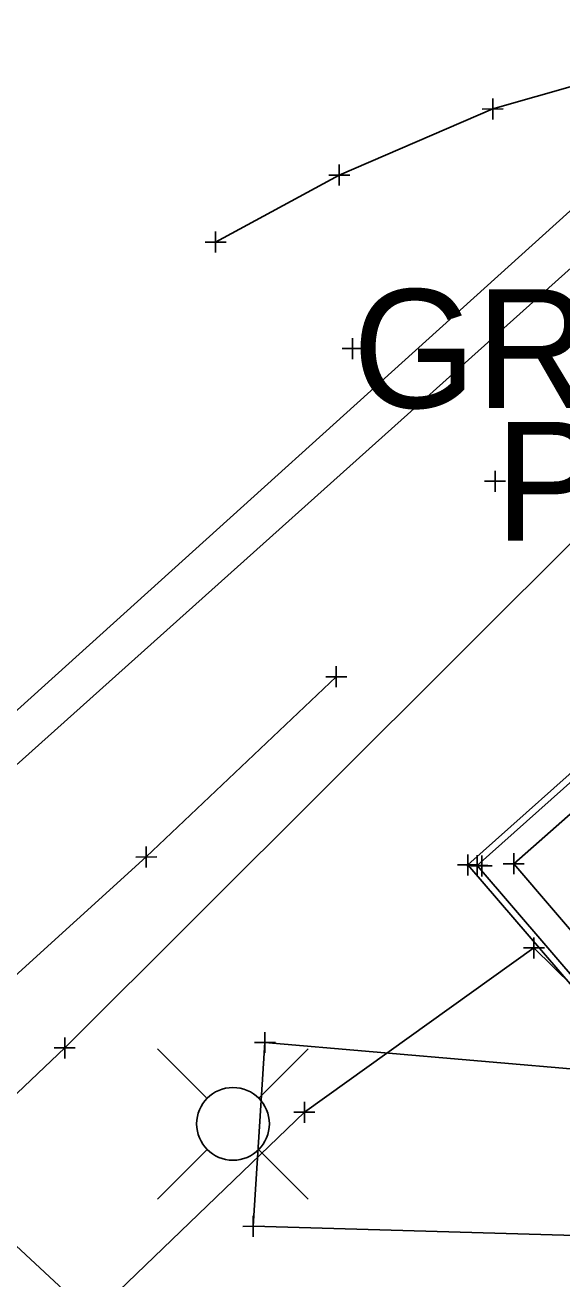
# Model space of a CAD drawing. Extents: x -1 to 1157254, y -1 to 2021979.
# Drawn here: x 1147450.2 to 1147482.8, y 2017307.3 to 2017383.4 of the extents above; entities that cross this region are included whole.
import ezdxf

# ---------------------------------------------------------------- set-up
doc = ezdxf.new("R2010")
doc.units = 0
for name, color, linetype in [('S_BUILDING_ANNOT', 7, 'Continuous'), ('S_CAL_CORNER_ANNOT', 7, 'Continuous'), ('S_CATCH_BASIN', 7, 'Continuous'), ('S_CTL_TABLE', 7, 'Continuous'), ('S_DROP_INLET', 7, 'Continuous'), ('S_EDGE_BITUMINOUS_ANNOT', 7, 'Continuous'), ('S_EDGE_PAVEMENT', 7, 'Continuous'), ('S_EDGE_PAVEMENT_ANNOT', 7, 'Continuous'), ('S_ENV_CONSTRAINT', 7, 'Continuous'), ('S_FENCE', 7, 'Continuous'), ('S_GATE', 7, 'Continuous')]:
    doc.layers.add(name, color=color, linetype=linetype)

msp = doc.modelspace()

# ---------------------------------------------------------------- linework, layer by layer
at = {"layer": 'S_BUILDING_ANNOT'}
for p, q in [((1147478.602, 2017377.708), (1147478.599, 2017378.98)), ((1147477.964, 2017378.342), (1147479.237, 2017378.345)), ((1147478.6, 2017378.344), (1147478.6, 2017378.344)), ((1147469.293, 2017373.693), (1147469.291, 2017374.966)), ((1147468.656, 2017374.328), (1147469.928, 2017374.331)), ((1147469.292, 2017374.33), (1147469.292, 2017374.33)), ((1147461.789, 2017369.628), (1147461.786, 2017370.901)), ((1147461.151, 2017370.263), (1147462.424, 2017370.266)), ((1147461.788, 2017370.264), (1147461.788, 2017370.264)), ((1147470.101, 2017363.162), (1147470.099, 2017364.434)), ((1147469.464, 2017363.797), (1147470.736, 2017363.8)), ((1147470.1, 2017363.798), (1147470.1, 2017363.798)), ((1147478.74, 2017355.114), (1147478.737, 2017356.386)), ((1147478.102, 2017355.749), (1147479.375, 2017355.751)), ((1147478.738, 2017355.75), (1147478.738, 2017355.75)), ((1147477.098, 2017331.82), (1147477.095, 2017333.092)), ((1147477.657, 2017331.782), (1147477.654, 2017333.054)), ((1147479.876, 2017331.894), (1147479.873, 2017333.166)), ((1147476.46, 2017332.455), (1147477.733, 2017332.457)), ((1147477.019, 2017332.417), (1147478.292, 2017332.419)), ((1147477.096, 2017332.456), (1147477.096, 2017332.456)), ((1147477.655, 2017332.418), (1147477.655, 2017332.418)), ((1147479.238, 2017332.529), (1147480.511, 2017332.531)), ((1147479.874, 2017332.53), (1147479.874, 2017332.53)), ((1147464.783, 2017321.041), (1147464.78, 2017322.314)), ((1147452.006, 2017321.349), (1147453.279, 2017321.352)), ((1147452.644, 2017320.714), (1147452.641, 2017321.987)), ((1147452.642, 2017321.351), (1147452.642, 2017321.351)), ((1147464.146, 2017321.676), (1147465.418, 2017321.679)), ((1147464.782, 2017321.678), (1147464.782, 2017321.678)), ((1147464.072, 2017309.883), (1147464.069, 2017311.155)), ((1147463.435, 2017310.518), (1147464.707, 2017310.521)), ((1147464.071, 2017310.519), (1147464.071, 2017310.519))]:
    msp.add_line(p, q, dxfattribs=at)
at = {"layer": 'S_CAL_CORNER_ANNOT'}
msp.add_lwpolyline([(1148176.106, 2017926.044), (1148136.135, 2017895.283), (1148103.217, 2017868.951), (1148054.86, 2017832.593), (1147994.132, 2017784.964), (1147955.313, 2017755.813), (1147823.063, 2017654.265), (1147729.592, 2017581.352), (1147643.019, 2017515.607), (1147594.541, 2017475.046), (1147501.206, 2017388.346), (1147435.286, 2017328.794), (1147395.528, 2017293.456), (1147348.748, 2017254.127), (1147258.659, 2017171.573), (1147166.985, 2017089.787), (1147151.244, 2017076.13), (1147027.412, 2016982.557), (1146975.56, 2016939.412), (1146851.179, 2016835.149), (1146821.227, 2016867.045), (1146788.362, 2016903.205)], dxfattribs=at)
at = {"layer": 'S_CATCH_BASIN'}
for p, q in [((1147461.247, 2017318.32), (1147458.265, 2017321.303)), ((1147464.423, 2017318.32), (1147467.406, 2017321.303)), ((1147461.247, 2017315.144), (1147458.265, 2017312.161)), ((1147464.423, 2017315.144), (1147467.406, 2017312.161))]:
    msp.add_line(p, q, dxfattribs=at)
msp.add_circle((1147462.844, 2017316.74), 2.207, dxfattribs=at)
at = {"layer": 'S_CTL_TABLE'}
for p, q in [((1147469.109, 2017343.24), (1147469.107, 2017344.513)), ((1147468.472, 2017343.875), (1147469.744, 2017343.878)), ((1147469.108, 2017343.876), (1147469.108, 2017343.876)), ((1147457.581, 2017332.303), (1147457.578, 2017333.575)), ((1147456.943, 2017332.938), (1147458.216, 2017332.94)), ((1147457.579, 2017332.939), (1147457.579, 2017332.939)), ((1147477.937, 2017331.764), (1147477.934, 2017333.036)), ((1147477.299, 2017332.399), (1147478.572, 2017332.401)), ((1147477.935, 2017332.4), (1147477.935, 2017332.4)), ((1147480.459, 2017327.419), (1147481.732, 2017327.422)), ((1147481.097, 2017326.785), (1147481.094, 2017328.057)), ((1147481.095, 2017327.421), (1147481.095, 2017327.421)), ((1147467.175, 2017316.81), (1147467.173, 2017318.083)), ((1147466.538, 2017317.445), (1147467.81, 2017317.448)), ((1147467.174, 2017317.446), (1147467.174, 2017317.446))]:
    msp.add_line(p, q, dxfattribs=at)
at = {"layer": 'S_DROP_INLET'}
msp.add_lwpolyline([(1148195.528, 2017935.768), (1148138.819, 2017892.989), (1148034.426, 2017809.592), (1147909.475, 2017714.316), (1147828.883, 2017654.708), (1147681.29, 2017538.62), (1147545.027, 2017424.01), (1147436.651, 2017326.836), (1147356.287, 2017257.736), (1147237.669, 2017148.836), (1147152.37, 2017082.268), (1147079.411, 2017020.236), (1146950.459, 2016911.581), (1146849.377, 2016826.65), (1146763.176, 2016745.201), (1146663.113, 2016665.755), (1146626.022, 2016634.68), (1146520.536, 2016557.464), (1146484.38, 2016531.034)], dxfattribs=at)
at = {"layer": 'S_EDGE_BITUMINOUS_ANNOT'}
msp.add_lwpolyline([(1147469.108, 2017343.876), (1147457.579, 2017332.939), (1147440.728, 2017317.652), (1147454.303, 2017305.05), (1147467.174, 2017317.446), (1147481.095, 2017327.421), (1147497.604, 2017311.181), (1147487.306, 2017298.305), (1147470.601, 2017284.096)], dxfattribs=at)
at = {"layer": 'S_EDGE_PAVEMENT'}
for points in [[(1147488.121, 2017319.604), (1147477.096, 2017332.456), (1147494.59, 2017348.079), (1147518.154, 2017369.153), (1147528.217, 2017358.123), (1147529.759, 2017357.43), (1147530.898, 2017357.303), (1147531.886, 2017358.084), (1147532.569, 2017359.426), (1147532.585, 2017360.199), (1147532.19, 2017360.856), (1147530.157, 2017363.568), (1147525.461, 2017367.835), (1147519.592, 2017371.921), (1147515.225, 2017374.207), (1147508.26, 2017376.99), (1147501.167, 2017378.578), (1147494.528, 2017379.192), (1147490.553, 2017378.989), (1147486.871, 2017378.612)], [(1147488.425, 2017319.865), (1147477.655, 2017332.418), (1147494.857, 2017347.781), (1147518.126, 2017368.591), (1147527.978, 2017357.792), (1147529.652, 2017357.04), (1147531.017, 2017356.888), (1147532.203, 2017357.824), (1147532.967, 2017359.326), (1147532.987, 2017360.306), (1147532.523, 2017361.08), (1147530.455, 2017363.839), (1147525.711, 2017368.148), (1147519.8, 2017372.263), (1147515.392, 2017374.571), (1147508.379, 2017377.373), (1147501.229, 2017378.973), (1147494.536, 2017379.593), (1147490.523, 2017379.388), (1147486.83, 2017379.01)]]:
    msp.add_lwpolyline(points, dxfattribs=at)
at = {"layer": 'S_EDGE_PAVEMENT_ANNOT'}
msp.add_lwpolyline([(1147488.078, 2017307.557), (1147484.311, 2017309.95), (1147464.071, 2017310.519), (1147464.782, 2017321.678), (1147484.488, 2017319.977), (1147488.737, 2017319.257), (1147489.86, 2017320.852), (1147479.874, 2017332.53), (1147496.135, 2017346.866), (1147517.994, 2017366.523), (1147527.177, 2017356.445), (1147529.844, 2017354.912), (1147531.842, 2017355.395), (1147533.994, 2017356.828), (1147534.879, 2017358.599), (1147534.332, 2017361.024), (1147533.868, 2017362.126)], dxfattribs=at)
at = {"layer": 'S_ENV_CONSTRAINT'}
msp.add_lwpolyline([(1147533.835, 2017362.075), (1147531.51, 2017364.92), (1147526.526, 2017369.28), (1147520.818, 2017373.41), (1147516.12, 2017375.968), (1147508.656, 2017378.792), (1147501.731, 2017380.59), (1147494.633, 2017381.031), (1147490.558, 2017381.027), (1147486.344, 2017380.555), (1147478.6, 2017378.344), (1147469.292, 2017374.33), (1147461.788, 2017370.264)], dxfattribs=at)
at = {"layer": 'S_FENCE'}
msp.add_lwpolyline([(1148182.052, 2017918.064), (1148146.031, 2017882.736), (1148036.878, 2017800.655), (1147915.132, 2017710.899), (1147841.973, 2017653.39), (1147689.753, 2017529.104), (1147550.851, 2017419.327), (1147452.642, 2017321.351), (1147370.713, 2017243.519), (1147258.326, 2017138.296), (1147166.15, 2017078.021), (1147070.177, 2016992.832), (1146962.813, 2016905.873), (1146854.859, 2016827.911), (1146747.328, 2016742.807), (1146665.816, 2016680.994), (1146623.062, 2016638.597), (1146514.264, 2016556.707), (1146391.385, 2016471.398), (1146322.085, 2016427.508), (1146235.838, 2016373.998), (1146176.662, 2016335.007), (1146181.421, 2016326.5)], dxfattribs=at)

# ---------------------------------------------------------------- texts
at = {"layer": 'S_GATE'}
for s, p in [('GRASS', (1147470.1, 2017360.198)), ('PLANTER', (1147478.738, 2017352.15))]:
    msp.add_text(s, height=7.2, dxfattribs=at).set_placement(p)

doc.saveas('drawing.dxf')
